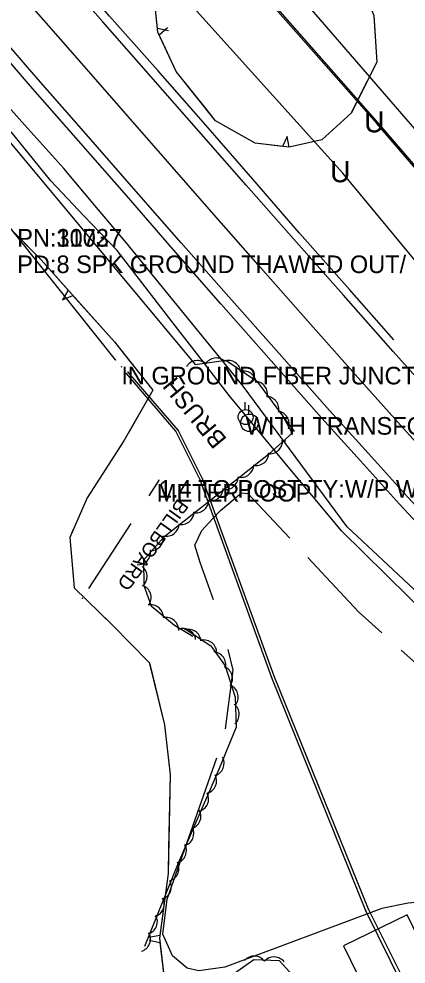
# Model space of a CAD drawing. Extents: x 954793 to 988390, y 1867850 to 1924428.
# Drawn here: x 966547.2 to 966657.1, y 1897300.6 to 1897568.7 of the extents above; entities that cross this region are included whole.
import ezdxf

# ---------------------------------------------------------------- set-up
doc = ezdxf.new("R2010")
doc.units = 0
for name, color, linetype in [('Default', 7, 'Continuous'), ('S_BUILDING', 7, 'Continuous'), ('S_DITCHLINE', 7, 'Continuous'), ('S_EDGE_PAVEMENT', 7, 'Continuous'), ('S_FIBER_OPTIC_CABLE', 7, 'Continuous'), ('S_MISC_STRUCTURES_ANNOT', 7, 'Continuous'), ('S_MSC_PT_SYM', 7, 'Continuous'), ('S_PARKING', 7, 'Continuous'), ('S_PAVEMENT_CROWN', 7, 'Continuous'), ('S_SECONDARY_CTL_ANNOT', 7, 'Continuous'), ('S_SHOULDER', 7, 'Continuous'), ('S_SIGN', 7, 'Continuous'), ('S_SIGN_ANNOT', 7, 'Continuous'), ('S_TREE', 7, 'Continuous'), ('S_TREE_ANNOT', 7, 'Continuous'), ('S_UNDERGROUND_CABLE', 7, 'Continuous'), ('S_UTILITY_POLE', 7, 'Continuous'), ('S_UTILITY_POLE_ANNOT', 7, 'Continuous'), ('S_UTL_PT_SYM', 7, 'Continuous'), ('S_WATER_UTILITIES', 7, 'Continuous')]:
    doc.layers.add(name, color=color, linetype=linetype)

msp = doc.modelspace()

# ---------------------------------------------------------------- linework, layer by layer
at = {"layer": 'S_BUILDING'}
msp.add_lwpolyline([(966671.13, 1897286.2), (966657.36, 1897314.5), (966639.32, 1897305.72), (966653.09, 1897277.42)], close=True, dxfattribs=at)
at = {"layer": 'S_DITCHLINE'}
for points in [[(966722.01, 1897348.45), (966707.36, 1897362.1), (966692.72, 1897375.74), (966679.62, 1897387.95), (966666.53, 1897400.16), (966653.44, 1897412.37), (966640.35, 1897424.58), (966625.61, 1897444.56), (966610.87, 1897464.54), (966602.53, 1897474.74), (966594.2, 1897484.94), (966585.87, 1897495.14), (966577.54, 1897505.34), (966568.74, 1897515.82), (966559.95, 1897526.31), (966548.08, 1897539.52), (966536.22, 1897552.74)], [(966720.31, 1897343.33), (966704.98, 1897358.27), (966689.65, 1897373.21), (966676.92, 1897385.79), (966664.18, 1897398.37), (966651.45, 1897410.95), (966638.71, 1897423.52), (966622.78, 1897442.69), (966606.85, 1897461.86), (966598.91, 1897472.13), (966590.97, 1897482.41), (966583.02, 1897492.68), (966575.08, 1897502.96), (966565.69, 1897512.87), (966556.3, 1897522.78), (966544.99, 1897536.63)]]:
    msp.add_lwpolyline(points, dxfattribs=at)
at = {"layer": 'S_EDGE_PAVEMENT'}
for points in [[(966730, 1897392.32), (966717.77, 1897404.79), (966703.2, 1897419.65), (966689.61, 1897434.36), (966676.03, 1897449.07), (966664.73, 1897461.7), (966653.44, 1897474.33), (966639.27, 1897490.32), (966625.1, 1897506.31), (966611.69, 1897521.58), (966598.28, 1897536.85), (966584.68, 1897552.36), (966571.08, 1897567.87), (966556.69, 1897584.26), (966542.29, 1897600.66)], [(966804.04, 1897293.55), (966792.02, 1897303.01), (966781.26, 1897312.06), (966770.5, 1897321.1), (966758.34, 1897332.04), (966746.19, 1897342.97), (966730.57, 1897357.92), (966714.95, 1897372.87), (966700.1, 1897388.08), (966685.26, 1897403.29), (966671.39, 1897418.19), (966657.51, 1897433.1), (966646.45, 1897445.38), (966635.38, 1897457.66), (966621.08, 1897473.75), (966606.78, 1897489.84), (966593.3, 1897505.16), (966579.82, 1897520.49), (966566.27, 1897536.02), (966552.72, 1897551.55), (966538.3, 1897568.05)]]:
    msp.add_lwpolyline(points, dxfattribs=at)
at = {"layer": 'S_FIBER_OPTIC_CABLE'}
for p, q in [((966649.08, 1897539.34), (966582.5, 1897614.96)), ((966706.58, 1897472.11), (966649.08, 1897539.34)), ((966574.66, 1897471.98), (966535.31, 1897521.19)), ((966592.37, 1897452.08), (966578.2, 1897468.51)), ((966591.71, 1897451.72), (966577.74, 1897468.11)), ((966598.61, 1897437.94), (966591.71, 1897451.72)), ((966599.28, 1897438.25), (966592.37, 1897452.08)), ((966618.95, 1897381.76), (966598.61, 1897437.94)), ((966619.66, 1897382.21), (966599.28, 1897438.25)), ((966645.61, 1897315.67), (966618.95, 1897381.76)), ((966646.38, 1897316.12), (966619.66, 1897382.21)), ((966691.68, 1897223.17), (966645.61, 1897315.67)), ((966692.69, 1897223.82), (966646.38, 1897316.12))]:
    msp.add_line(p, q, dxfattribs=at)
at = {"layer": 'S_MSC_PT_SYM'}
for points in [[(966576.29, 1897470.01), (966576.29, 1897470.06), (966576.29, 1897470.01), (966576.24, 1897470.01), (966576.29, 1897470.01), (966576.29, 1897469.96), (966576.29, 1897470.01), (966576.34, 1897470.01)], [(966586.36, 1897436.79), (966586.36, 1897436.84), (966586.36, 1897436.79), (966586.31, 1897436.79), (966586.36, 1897436.79), (966586.36, 1897436.74), (966586.36, 1897436.79), (966586.41, 1897436.79)], [(966586.94, 1897437.87), (966586.94, 1897437.92), (966586.94, 1897437.87), (966586.89, 1897437.87), (966586.94, 1897437.87), (966586.94, 1897437.82), (966586.94, 1897437.87), (966586.99, 1897437.87)], [(966565.23, 1897404.33), (966565.23, 1897404.38), (966565.23, 1897404.33), (966565.18, 1897404.33), (966565.23, 1897404.33), (966565.23, 1897404.28), (966565.23, 1897404.33), (966565.28, 1897404.33)]]:
    msp.add_lwpolyline(points, dxfattribs=at)
at = {"layer": 'S_PARKING'}
for points in [[(966602.46, 1897403.87), (966598.68, 1897414.49), (966597.14, 1897419.4), (966599.16, 1897423.61), (966602.12, 1897426.89), (966604.42, 1897429.26), (966610.35, 1897434.3), (966612.19, 1897434.08), (966624.05, 1897421.38)], [(966629.17, 1897415.89), (966643.56, 1897400.47), (966650.17, 1897394.57)], [(966605.8, 1897367.31), (966607.99, 1897383.93), (966606.6, 1897389.83)], [(966655.66, 1897389.66), (966667.79, 1897378.83), (966697.69, 1897352.32), (966706.63, 1897344.46), (966717.33, 1897337.52), (966727.48, 1897332.46), (966737.63, 1897334.18)], [(966814.91, 1897270.74), (966792.68, 1897270.75), (966782.48, 1897270.71), (966777.56, 1897271.92), (966771.83, 1897274.62), (966766.63, 1897277.73), (966755.79, 1897287.31), (966749.97, 1897288.59), (966744.2, 1897287.34), (966740.54, 1897286.05), (966705.94, 1897261.3), (966676.63, 1897306.62), (966672.2, 1897312.83), (966668.53, 1897315.95), (966662.97, 1897318.33), (966657.7, 1897317.8), (966650.2, 1897316.34), (966605.63, 1897299.66), (966598.32, 1897298.65), (966594.93, 1897299.36), (966590.85, 1897302.92), (966588.04, 1897309), (966589.32, 1897318.98), (966603.36, 1897359.07)]]:
    msp.add_lwpolyline(points, dxfattribs=at)
at = {"layer": 'S_PAVEMENT_CROWN'}
msp.add_lwpolyline([(966828.77, 1897289.53), (966814.28, 1897300.88), (966799.8, 1897312.23), (966789.16, 1897321.14), (966778.51, 1897330.05), (966766.48, 1897340.84), (966754.44, 1897351.63), (966739.1, 1897366.33), (966723.76, 1897381.03), (966708.84, 1897396.37), (966693.92, 1897411.71), (966680.31, 1897426.35), (966666.7, 1897440.99), (966655.44, 1897453.49), (966644.19, 1897465.99), (966629.98, 1897482.08), (966615.77, 1897498.16), (966602.56, 1897513.2), (966589.36, 1897528.25), (966575.57, 1897544.03), (966561.79, 1897559.8), (966547.45, 1897576.17), (966533.12, 1897592.54)], dxfattribs=at)
at = {"layer": 'S_SHOULDER'}
for points in [[(966653.56, 1897477.68), (966640.97, 1897491.93), (966626.84, 1897507.93), (966613.55, 1897523.27), (966600.26, 1897538.61), (966586.61, 1897554.07), (966572.97, 1897569.52), (966558.56, 1897586.04), (966544.15, 1897602.56)], [(966739.4, 1897344.81), (966726.04, 1897357.76), (966712.69, 1897370.71), (966697.86, 1897385.95), (966683.04, 1897401.2), (966669.1, 1897416.13), (966655.16, 1897431.06), (966644.13, 1897443.31), (966633.11, 1897455.57), (966618.79, 1897471.72), (966604.47, 1897487.88), (966591.09, 1897503.24), (966577.71, 1897518.6), (966564.14, 1897534.12), (966550.56, 1897549.65), (966536.21, 1897566.22)]]:
    msp.add_lwpolyline(points, dxfattribs=at)
at = {"layer": 'S_SIGN'}
for p, q in [((966586.94, 1897437.87), (966584.06, 1897433.43)), ((966578.96, 1897425.55), (966567.01, 1897407.08))]:
    msp.add_line(p, q, dxfattribs=at)
at = {"layer": 'S_TREE'}
for p, q in [((966589.64, 1897565.32), (966586.55, 1897566.02)), ((966587.05, 1897564.15), (966589.37, 1897566.27)), ((966623.36, 1897535.37), (966621.98, 1897532.52)), ((966623.94, 1897532.28), (966623.36, 1897535.37)), ((966561.24, 1897491.74), (966559.63, 1897489.04)), ((966559.63, 1897489.04), (966562.55, 1897490.28)), ((966587.2, 1897308.64), (966584.1, 1897308.1)), ((966584.15, 1897307.35), (966587.25, 1897306.69))]:
    msp.add_line(p, q, dxfattribs=at)
for points in [[(966634.59, 1897592.62), (966643.11, 1897581.81), (966647.9, 1897569.67), (966648.72, 1897556.4), (966641.47, 1897542), (966633.2, 1897534.37), (966623.86, 1897532.29), (966614.29, 1897533.45), (966603.01, 1897539.82), (966591.85, 1897553.78), (966586.66, 1897564.99), (966585.49, 1897576.02), (966586.15, 1897586.79), (966590.42, 1897595.32), (966601.19, 1897601.14), (966613.49, 1897602.65), (966622.54, 1897601.81), (966628.63, 1897597.8), (966634.28, 1897592.61)], [(966586.55, 1897566.02), (966585.49, 1897576.02), (966586.15, 1897586.79), (966588.01, 1897590.51)], [(966516.16, 1897567.8), (966597.19, 1897470.7), (966605.89, 1897471.89), (966614.68, 1897465.94), (966625.32, 1897451.68)], [(966647.91, 1897569.51), (966648.72, 1897556.4), (966643.38, 1897545.81)], [(966600.33, 1897543.18), (966591.85, 1897553.78), (966587.05, 1897564.15)], [(966507.5, 1897546.84), (966553.56, 1897500.33), (966574.38, 1897477.05), (966585.22, 1897463.34), (966577.03, 1897449.03), (966566.61, 1897432.86), (966561.64, 1897421.54), (966562.9, 1897407.33), (966573.79, 1897396.74), (966584.22, 1897386.14), (966588.51, 1897368.42), (966590.16, 1897354.22), (966589.54, 1897326.25), (966587.1, 1897307.91), (966588.95, 1897292.51)], [(966643.38, 1897545.81), (966641.47, 1897542), (966633.2, 1897534.37), (966623.93, 1897532.31)], [(966621.98, 1897532.52), (966614.29, 1897533.45), (966603.01, 1897539.82), (966600.33, 1897543.18)], [(966544.07, 1897509.91), (966553.56, 1897500.33), (966561.24, 1897491.74)], [(966562.55, 1897490.28), (966574.38, 1897477.05), (966578.88, 1897471.36)], [(966578.88, 1897471.36), (966585.22, 1897463.34), (966578.23, 1897451.12)], [(966621.24, 1897457.51), (966624.77, 1897451.21), (966618.08, 1897445.11), (966588.24, 1897421.6), (966582.53, 1897415.13), (966582.65, 1897408.01), (966584.74, 1897402.17), (966591.35, 1897396.71), (966596.61, 1897393.63)], [(966562.67, 1897423.88), (966561.64, 1897421.54), (966562.9, 1897407.33), (966563.4, 1897406.84)], [(966569.11, 1897401.29), (966573.79, 1897396.74), (966584.22, 1897386.14), (966584.53, 1897384.88)], [(966594.4, 1897395.69), (966601.66, 1897390.87), (966605.78, 1897385.21), (966608.58, 1897376.26), (966608.88, 1897367.73), (966604.13, 1897356.25), (966592.44, 1897329.15), (966582.9, 1897305.55)], [(966584.53, 1897384.88), (966588.51, 1897368.42), (966588.63, 1897367.35)], [(966589.67, 1897358.46), (966590.16, 1897354.22), (966589.7, 1897333.49)], [(966589.7, 1897333.49), (966589.54, 1897326.25), (966587.2, 1897308.64)], [(966587.25, 1897306.69), (966588.95, 1897292.51), (966597.13, 1897285.58)], [(966600.34, 1897283.18), (966602.85, 1897291.81), (966607.46, 1897297.33), (966613.89, 1897301.82), (966621.05, 1897301.56), (966628.08, 1897293.96), (966633.51, 1897287.19), (966642.1, 1897281.78), (966648.89, 1897275.36), (966654.77, 1897263.75), (966656.02, 1897256.47), (966653.73, 1897250.87), (966645.45, 1897240.66)]]:
    msp.add_lwpolyline(points, dxfattribs=at)
for centre, start, end in [((966597.86, 1897468.14), 46.9924, 148.5893), ((966603.25, 1897468.88), 46.9924, 148.5893), ((966606.57, 1897468.21), 5.1142, 106.7111), ((966610.95, 1897465.16), 5.1142, 106.7111), ((966614.12, 1897462.24), 345.9305, 87.5274), ((966617.32, 1897458.01), 345.9305, 87.5274), ((966620.29, 1897453.75), 338.449, 80.0459), ((966618.38, 1897448.98), 261.5819, 3.1788), ((966622.24, 1897452.6), 261.5819, 280.6418), ((966614.52, 1897445.64), 257.4305, 359.0274), ((966610.24, 1897442.28), 257.4305, 359.0274), ((966605.79, 1897438.81), 257.4305, 359.0274), ((966601.55, 1897435.56), 257.4305, 359.0274), ((966597.44, 1897432.24), 257.4305, 359.0274), ((966593.3, 1897428.93), 257.4305, 359.0274), ((966589.02, 1897425.56), 257.4305, 359.0274), ((966584.54, 1897421.43), 267.7698, 9.3667), ((966580.95, 1897417.47), 267.7698, 9.3667), ((966579.95, 1897410.52), 310.1607, 51.7577), ((966581.11, 1897404.54), 328.8619, 70.4588), ((966584.6, 1897398.88), 359.6384, 101.2353), ((966588.93, 1897395.26), 359.6384, 101.2353), ((966593.77, 1897392.13), 8.8545, 110.4514), ((966595.28, 1897391.91), 5.6105, 107.2074), ((966599.69, 1897388.9), 5.6105, 107.2074), ((966602.29, 1897385.48), 345.2799, 86.8768), ((966604.18, 1897381.53), 326.5601, 68.157), ((966605.8, 1897376.34), 326.5601, 68.157), ((966606.09, 1897371.42), 311.2399, 52.8368), ((966601.82, 1897357.53), 286.7111, 28.308), ((966599.68, 1897352.56), 285.8652, 27.4621), ((966597.41, 1897347.39), 285.8652, 27.4621), ((966595.23, 1897342.52), 285.8652, 27.4621), ((966593.21, 1897337.64), 285.8652, 27.4621), ((966591.14, 1897332.76), 285.8652, 27.4621), ((966589.01, 1897327.68), 287.194, 28.7909), ((966586.87, 1897322.46), 287.194, 28.7909), ((966584.8, 1897317.54), 287.194, 28.7909), ((966582.89, 1897312.62), 287.194, 28.7909), ((966580.93, 1897307.69), 287.194, 28.7909), ((966613.96, 1897299.19), 37.1322, 138.7291), ((966619.61, 1897298.95), 37.1322, 138.7291)]:
    msp.add_arc(centre, 3.64, start, end, dxfattribs=at)
at = {"layer": 'S_UNDERGROUND_CABLE'}
for p, q in [((966648.79, 1897539.07), (966582.11, 1897614.56)), ((966639.13, 1897524.91), (966574.89, 1897596.35)), ((966706.28, 1897471.76), (966648.79, 1897539.07)), ((966692.98, 1897459.78), (966639.13, 1897524.91))]:
    msp.add_line(p, q, dxfattribs=at)
at = {"layer": 'S_UTILITY_POLE'}
for p, q in [((966611.43, 1897457.89), (966611.43, 1897460)), ((966612.49, 1897456.63), (966612.49, 1897459.11))]:
    msp.add_line(p, q, dxfattribs=at)
for centre, radius in [((966611.55, 1897455.75), 2.13), ((966612.64, 1897454.11), 2.5)]:
    msp.add_circle(centre, radius, dxfattribs=at)
at = {"layer": 'S_UTL_PT_SYM'}
for points in [[(966649.08, 1897539.34), (966649.08, 1897539.39), (966649.08, 1897539.34), (966649.03, 1897539.34), (966649.08, 1897539.34), (966649.08, 1897539.29), (966649.08, 1897539.34), (966649.13, 1897539.34)], [(966574.66, 1897471.98), (966574.66, 1897472.03), (966574.66, 1897471.98), (966574.61, 1897471.98), (966574.66, 1897471.98), (966574.66, 1897471.93), (966574.66, 1897471.98), (966574.71, 1897471.98)], [(966578.2, 1897468.51), (966578.2, 1897468.56), (966578.2, 1897468.51), (966578.15, 1897468.51), (966578.2, 1897468.51), (966578.2, 1897468.46), (966578.2, 1897468.51), (966578.25, 1897468.51)], [(966577.74, 1897468.11), (966577.74, 1897468.16), (966577.74, 1897468.11), (966577.69, 1897468.11), (966577.74, 1897468.11), (966577.74, 1897468.06), (966577.74, 1897468.11), (966577.79, 1897468.11)], [(966591.71, 1897451.72), (966591.71, 1897451.77), (966591.71, 1897451.72), (966591.66, 1897451.72), (966591.71, 1897451.72), (966591.71, 1897451.67), (966591.71, 1897451.72), (966591.76, 1897451.72)], [(966592.37, 1897452.08), (966592.37, 1897452.13), (966592.37, 1897452.08), (966592.32, 1897452.08), (966592.37, 1897452.08), (966592.37, 1897452.03), (966592.37, 1897452.08), (966592.42, 1897452.08)], [(966598.61, 1897437.94), (966598.61, 1897437.99), (966598.61, 1897437.94), (966598.56, 1897437.94), (966598.61, 1897437.94), (966598.61, 1897437.89), (966598.61, 1897437.94), (966598.66, 1897437.94)], [(966599.28, 1897438.25), (966599.28, 1897438.3), (966599.28, 1897438.25), (966599.23, 1897438.25), (966599.28, 1897438.25), (966599.28, 1897438.2), (966599.28, 1897438.25), (966599.33, 1897438.25)], [(966618.95, 1897381.76), (966618.95, 1897381.81), (966618.95, 1897381.76), (966618.9, 1897381.76), (966618.95, 1897381.76), (966618.95, 1897381.71), (966618.95, 1897381.76), (966619, 1897381.76)], [(966619.66, 1897382.21), (966619.66, 1897382.26), (966619.66, 1897382.21), (966619.61, 1897382.21), (966619.66, 1897382.21), (966619.66, 1897382.16), (966619.66, 1897382.21), (966619.71, 1897382.21)], [(966645.61, 1897315.67), (966645.61, 1897315.72), (966645.61, 1897315.67), (966645.56, 1897315.67), (966645.61, 1897315.67), (966645.61, 1897315.62), (966645.61, 1897315.67), (966645.66, 1897315.67)], [(966646.38, 1897316.12), (966646.38, 1897316.17), (966646.38, 1897316.12), (966646.33, 1897316.12), (966646.38, 1897316.12), (966646.38, 1897316.07), (966646.38, 1897316.12), (966646.43, 1897316.12)]]:
    msp.add_lwpolyline(points, dxfattribs=at)
at = {"layer": 'S_WATER_UTILITIES'}
msp.add_line((966661.39, 1897535.45), (966592.19, 1897615.33), dxfattribs=at)

# ---------------------------------------------------------------- texts
at = {"layer": 'Default'}
for p in [(966645.16, 1897536.53), (966635.5, 1897522.37)]:
    msp.add_text('U', height=6, rotation=360, dxfattribs=at).set_placement(p)
at = {"layer": 'S_MISC_STRUCTURES_ANNOT'}
for s, p in [('IN GROUND FIBER JUNCTION BOX', (966576.29, 1897465.01)), ('METER LOOP', (966586.36, 1897431.79))]:
    msp.add_text(s, height=5, dxfattribs=at).set_placement(p)
at = {"layer": 'S_SECONDARY_CTL_ANNOT'}
for s, p in [('PN:1173', (966546.75, 1897504.1)), ('PN:30027', (966546.75, 1897504.1)), ('PD:8 SPK GROUND THAWED OUT/ GUN UNLEVEL', (966546.75, 1897496.6)), ('PD:8 SPK GROUND THAWED OUT/ GUN UNLEVEL', (966546.75, 1897496.6))]:
    msp.add_text(s, height=5, dxfattribs=at).set_placement(p)
at = {"layer": 'S_SIGN_ANNOT'}
msp.add_text('1.4 TO POST TY:W/P WITH ELEC 6743', height=5, dxfattribs=at).set_placement((966586.94, 1897432.87))
msp.add_text('BILLBOARD', height=4, rotation=234.504, dxfattribs=at).set_placement((966592.36, 1897432.84))
at = {"layer": 'S_TREE_ANNOT'}
msp.add_text('BRUSH', height=5, rotation=129.3724, dxfattribs=at).set_placement((966606.44, 1897449.49))
at = {"layer": 'S_UTILITY_POLE_ANNOT'}
msp.add_text('WITH TRANSFORMER', height=5, dxfattribs=at).set_placement((966611.55, 1897450.75))

doc.saveas('drawing.dxf')
